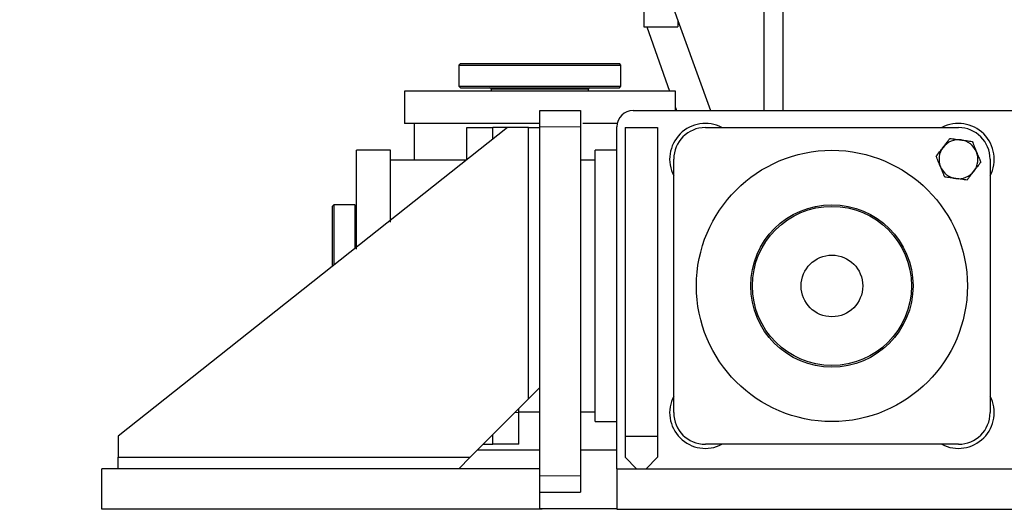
# Model space of a CAD drawing. Header units: inches. Extents: x 0 to 20790, y -12 to 14700.
# Tile 290 of 359: x 9380 to 9987, y 9139 to 9441. Entities that reach past the tile are written whole.
import ezdxf

# ---------------------------------------------------------------- set-up
doc = ezdxf.new("R2010")
doc.units = ezdxf.units.IN
for name, color, linetype, true_color in [('1', 7, 'Continuous', 0xffffff), ('204', 7, 'Continuous', 0xffffff), ('254', 7, 'Continuous', 0xffffff)]:
    doc.layers.add(name, color=color, linetype=linetype, true_color=true_color)
doc.styles.add('latin_extended', font='simplex.shx')
doc.dimstyles.get("Standard").update_dxf_attribs({"dimtxt": 0.18, "dimasz": 0.18, "dimexe": 0.18, "dimexo": 0.0625, "dimgap": 0.09, "dimtad": 0, "dimtih": 1, "dimtoh": 1, "dimdec": 4, "dimzin": 0, "dimdsep": 46, "dimtxsty": 'Standard', "dimcen": 0.09, "dimadec": 0, "dimazin": 0, "dimtfac": 1, "dimtdec": 4, "dimtofl": 0, "dimtmove": 0, "dimatfit": 3, "dimfxl": 1, "dimtolj": 1, "dimtzin": 0, "dimarcsym": 0})

# ---------------------------------------------------------------- blocks, each defined once
blk = doc.blocks.new('_U1')
at = {"layer": '254', "color": 3, "linetype": 'Continuous', "lineweight": 13, "transparency": 16777216}
for p, q in [((8877.69, 11804.32), (8877.69, 12602.96)), ((11619.46, 9174.46), (11619.46, 12602.96)), ((9000.19, 12567.96), (11496.96, 12567.96))]:
    blk.add_line(p, q, dxfattribs=at)
at = {"layer": '254', "color": 3, "transparency": 16777216}
for points in [[(9000.19, 12588.37), (9000.19, 12547.54), (8877.69, 12567.96)], [(11496.96, 12547.54), (11496.96, 12588.37), (11619.46, 12567.96)]]:
    blk.add_solid(points, dxfattribs=at)
at = {"layer": 'Defpoints', "color": 0, "transparency": 16777216}
for p in [(11619.46, 12567.96), (8877.69, 11769.32), (11619.46, 9139.46)]:
    blk.add_point(p, dxfattribs=at)
at = {"layer": '254', "color": 2, "lineweight": 13, "transparency": 16777216, "insert": (10032.74, 12751.71), "char_height": 122.5, "attachment_point": 1, "style": 'latin_extended'}
blk.add_mtext('\\A1;2742', dxfattribs=at)

msp = doc.modelspace()

# ---------------------------------------------------------------- linework, layer by layer
at = {"layer": '1', "color": 2, "linetype": 'Continuous', "lineweight": 25}
for p, q in [((9707.596, 9655.85), (9806.192, 9384.961)), ((9850.956, 9384.962), (9850.956, 9530.032)), ((9838.956, 9521.489), (9838.956, 9384.961)), ((9764.956, 9450.89), (9764.956, 9436.49)), ((9764.956, 9436.49), (9785.956, 9436.49)), ((9766.957, 9436.491), (9780.88, 9396.959)), ((9785.956, 9440.56), (9785.956, 9436.49)), ((9651.956, 9413.958), (9650.956, 9412.958)), ((9650.956, 9412.958), (9650.956, 9399.958)), ((9650.956, 9412.958), (9719.698, 9412.958)), ((9651.956, 9413.958), (9719.323, 9413.958)), ((9719.323, 9413.958), (9749.956, 9413.958)), ((9719.698, 9412.958), (9750.956, 9412.958)), ((9750.956, 9412.958), (9749.956, 9413.958)), ((9750.956, 9399.958), (9750.956, 9412.958)), ((9617.456, 9396.958), (9617.456, 9376.958)), ((9784.456, 9396.958), (9617.456, 9396.958)), ((9650.956, 9399.958), (9651.956, 9398.958)), ((9650.956, 9399.958), (9719.698, 9399.958)), ((9651.956, 9398.958), (9719.323, 9398.958)), ((9670.956, 9398.158), (9670.956, 9396.958)), ((9719.323, 9398.958), (9749.956, 9398.958)), ((9719.698, 9399.958), (9750.956, 9399.958)), ((9730.956, 9396.958), (9730.956, 9398.158)), ((9749.956, 9398.958), (9750.956, 9399.958)), ((9784.456, 9384.958), (9784.456, 9396.958)), ((9700.956, 9384.958), (9725.956, 9384.958)), ((9700.956, 9374.958), (9700.956, 9384.958)), ((9725.956, 9384.958), (9725.956, 9374.958)), ((9758.456, 9384.958), (10003.456, 9384.958)), ((9784.455, 9386.808), (9785.106, 9384.96)), ((9700.956, 9376.958), (9617.456, 9376.958)), ((9623.456, 9376.958), (9623.456, 9354.457)), ((9748.653, 9376.958), (9727.451, 9376.958)), ((9680.956, 9374.458), (9440.956, 9184.458)), ((9655.956, 9354.958), (9655.956, 9374.458)), ((9655.956, 9374.458), (9671.956, 9374.458)), ((9671.956, 9367.333), (9671.956, 9374.458)), ((9680.955, 9374.458), (9671.956, 9374.458)), ((9671.956, 9367.333), (9671.956, 9374.458)), ((9693.956, 9374.458), (9680.956, 9374.458)), ((9693.956, 9374.458), (9700.956, 9374.458)), ((9693.956, 9207.458), (9693.956, 9374.458)), ((9700.956, 9159.958), (9700.956, 9374.958)), ((9725.956, 9374.958), (9725.956, 9159.958)), ((9748.456, 9164.459), (9748.456, 9374.958)), ((9753.456, 9374.458), (9773.456, 9374.458)), ((9753.456, 9374.458), (9753.456, 9184.458)), ((9773.456, 9374.458), (9773.456, 9184.458)), ((9802.956, 9374.458), (9958.956, 9374.458)), ((9608.956, 9360.458), (9587.956, 9360.458)), ((9587.956, 9299.647), (9587.956, 9360.458)), ((9608.956, 9316.276), (9608.956, 9360.458)), ((9748.455, 9360.458), (9734.956, 9360.458)), ((9734.956, 9193.458), (9734.956, 9360.458)), ((9655.692, 9354.458), (9608.956, 9354.458)), ((9655.956, 9354.665), (9655.956, 9354.958)), ((9734.956, 9354.458), (9725.955, 9354.458)), ((9783.456, 9198.958), (9783.456, 9354.958)), ((9978.456, 9354.958), (9978.456, 9198.958)), ((9573.956, 9326.958), (9572.956, 9325.958)), ((9572.956, 9325.958), (9572.956, 9288.956)), ((9586.956, 9326.958), (9573.956, 9326.958)), ((9573.956, 9326.958), (9573.956, 9289.747)), ((9587.956, 9325.958), (9586.956, 9326.958)), ((9586.956, 9326.958), (9586.956, 9300.04)), ((9700.956, 9214.458), (9693.956, 9207.458)), ((9657.956, 9171.458), (9693.956, 9207.458)), ((9687.956, 9198.958), (9687.956, 9201.459)), ((9687.956, 9199.458), (9700.956, 9199.458)), ((9687.956, 9179.458), (9687.956, 9198.958)), ((9725.955, 9199.458), (9734.956, 9199.458)), ((9734.956, 9193.458), (9748.455, 9193.458)), ((9440.956, 9184.458), (9440.956, 9171.458)), ((9671.956, 9179.458), (9671.956, 9185.458)), ((9671.956, 9179.458), (9671.956, 9185.458)), ((9753.456, 9184.458), (9773.456, 9184.458)), ((9753.456, 9184.458), (9753.456, 9171.458)), ((9773.456, 9184.458), (9773.456, 9171.458)), ((9662.458, 9175.958), (9700.956, 9175.958)), ((9665.955, 9179.458), (9671.956, 9179.458)), ((9687.956, 9179.458), (9671.956, 9179.458)), ((9725.953, 9175.958), (9748.453, 9175.958)), ((9958.956, 9179.458), (9802.956, 9179.458)), ((9440.956, 9164.458), (9440.956, 9171.458)), ((9440.956, 9171.458), (9657.956, 9171.458)), ((9657.956, 9171.458), (9650.956, 9164.458)), ((9753.456, 9171.458), (9760.456, 9164.458)), ((9766.456, 9164.458), (9773.456, 9171.458)), ((9700.956, 9164.458), (9430.956, 9164.458)), ((9430.956, 9139.458), (9430.956, 9164.458)), ((9700.956, 9139.458), (9700.956, 9164.458)), ((9748.456, 9164.458), (10013.456, 9164.458)), ((9748.456, 9164.458), (9748.456, 9139.458)), ((9725.956, 9159.958), (9725.956, 9149.958)), ((9700.956, 9149.958), (9725.956, 9149.958)), ((9700.956, 9139.458), (9430.956, 9139.458)), ((9702.456, 9139.458), (9700.954, 9139.458)), ((9700.956, 9139.958), (9748.453, 9139.958)), ((9702.456, 9139.458), (9702.456, 9139.958)), ((9748.456, 9139.458), (10013.456, 9139.458))]:
    msp.add_line(p, q, dxfattribs=at)
at = {"layer": '1', "color": 110, "linetype": 'Continuous', "lineweight": 13}
for p, q in [((9670.956, 9398.158), (9712.201, 9398.158)), ((9712.201, 9398.158), (9730.956, 9398.158)), ((9700.956, 9374.958), (9725.956, 9374.958)), ((9655.956, 9354.958), (9656.324, 9354.958)), ((9687.956, 9198.958), (9685.455, 9198.958)), ((9700.956, 9159.958), (9725.956, 9159.958))]:
    msp.add_line(p, q, dxfattribs=at)
at = {"layer": '1', "color": 2, "linetype": 'Continuous', "lineweight": 25}
for radius in [83.5, 50, 49, 19]:
    msp.add_circle((9880.956, 9276.958), radius, dxfattribs=at)
for centre, radius, start, end in [((9670.156, 9398.158), 0.8, 0, 90), ((9731.756, 9398.158), 0.8, 90, 180), ((9758.456, 9374.958), 10, 90, 180), ((9802.956, 9354.958), 22, 62.423194, 207.576806), ((9958.956, 9354.958), 22, 332.423194, 117.576806), ((9802.956, 9354.958), 19.5, 90, 180), ((9958.956, 9354.958), 19.5, 0, 90), ((9802.956, 9198.958), 22, 152.423194, 297.576806), ((9958.956, 9198.958), 22, 242.423194, 27.576806), ((9802.956, 9198.958), 19.5, 180, 270), ((9958.956, 9198.958), 19.5, 270, 0)]:
    msp.add_arc(centre, radius, start, end, dxfattribs=at)
at = {"layer": '204', "color": 2, "linetype": 'Continuous', "lineweight": 25}
for start, end in [(82.448281, 142.448281), (22.448281, 82.448281), (142.448281, 202.448281), (322.448281, 22.448281), (202.448281, 262.448281), (262.448281, 322.448281)]:
    msp.add_arc((9958.956, 9354.958), 12, start, end, dxfattribs=at)
for points, knots in [([(9949.442, 9362.272), (9949.532, 9362.388), (9949.621, 9362.505), (9949.756, 9362.68), (9949.801, 9362.739), (9949.891, 9362.855), (9950.115, 9363.147), (9950.338, 9363.437), (9950.872, 9364.132), (9951.226, 9364.592), (9951.929, 9365.507), (9952.279, 9365.961), (9952.974, 9366.866), (9953.32, 9367.316), (9953.665, 9367.764)], [0, 0, 0, 0, 0.0625, 0.0625, 0.09375, 0.09375, 0.125, 0.25, 0.25, 0.5, 0.5, 0.75, 0.75, 1, 1, 1, 1]), ([(9953.665, 9367.764), (9954.788, 9367.615), (9955.92, 9367.465), (9957.635, 9367.238), (9958.21, 9367.162), (9959.366, 9367.008), (9959.948, 9366.931), (9960.533, 9366.854)], [0, 0, 0, 0, 0.5, 0.5, 0.75, 0.75, 1, 1, 1, 1]), ([(9960.533, 9366.854), (9960.678, 9366.834), (9960.824, 9366.815), (9961.044, 9366.786), (9961.117, 9366.776), (9961.263, 9366.757), (9961.627, 9366.709), (9961.991, 9366.66), (9962.859, 9366.545), (9963.435, 9366.469), (9964.578, 9366.317), (9965.147, 9366.242), (9966.278, 9366.092), (9966.84, 9366.017), (9967.401, 9365.943)], [0, 0, 0, 0, 0.0625, 0.0625, 0.09375, 0.09375, 0.125, 0.25, 0.25, 0.5, 0.5, 0.75, 0.75, 1, 1, 1, 1]), ([(9967.401, 9365.943), (9967.615, 9365.425), (9967.83, 9364.904), (9968.264, 9363.854), (9968.483, 9363.325), (9968.924, 9362.256), (9969.147, 9361.718), (9969.428, 9361.037), (9969.484, 9360.9), (9969.597, 9360.627), (9969.653, 9360.491), (9969.822, 9360.083), (9969.934, 9359.811), (9970.046, 9359.54)], [0, 0, 0, 0, 0.25, 0.25, 0.5, 0.5, 0.75, 0.75, 0.8125, 0.8125, 0.875, 0.875, 1, 1, 1, 1]), ([(9945.219, 9356.779), (9945.91, 9357.677), (9946.606, 9358.582), (9947.661, 9359.954), (9948.014, 9360.414), (9948.725, 9361.339), (9949.082, 9361.804), (9949.442, 9362.272)], [0, 0, 0, 0, 0.5, 0.5, 0.75, 0.75, 1, 1, 1, 1]), ([(9970.046, 9359.54), (9970.27, 9358.998), (9970.493, 9358.458), (9970.938, 9357.383), (9971.159, 9356.847), (9971.6, 9355.779), (9971.82, 9355.247), (9972.094, 9354.584), (9972.149, 9354.451), (9972.258, 9354.187), (9972.313, 9354.055), (9972.476, 9353.66), (9972.584, 9353.398), (9972.692, 9353.137)], [0, 0, 0, 0, 0.25, 0.25, 0.5, 0.5, 0.75, 0.75, 0.8125, 0.8125, 0.875, 0.875, 1, 1, 1, 1]), ([(9947.865, 9350.376), (9947.753, 9350.647), (9947.641, 9350.918), (9947.472, 9351.327), (9947.416, 9351.463), (9947.303, 9351.736), (9947.247, 9351.872), (9946.965, 9352.553), (9946.743, 9353.092), (9946.301, 9354.16), (9946.083, 9354.689), (9945.649, 9355.74), (9945.433, 9356.261), (9945.219, 9356.779)], [0, 0, 0, 0, 0.125, 0.125, 0.1875, 0.1875, 0.25, 0.25, 0.5, 0.5, 0.75, 0.75, 1, 1, 1, 1]), ([(9972.692, 9353.137), (9972.001, 9352.238), (9971.305, 9351.333), (9970.251, 9349.961), (9969.897, 9349.502), (9969.187, 9348.577), (9968.829, 9348.112), (9968.469, 9347.644)], [0, 0, 0, 0, 0.5, 0.5, 0.75, 0.75, 1, 1, 1, 1]), ([(9950.511, 9343.972), (9950.403, 9344.233), (9950.295, 9344.495), (9950.131, 9344.89), (9950.077, 9345.022), (9949.967, 9345.287), (9949.913, 9345.42), (9949.639, 9346.083), (9949.419, 9346.615), (9948.978, 9347.683), (9948.756, 9348.218), (9948.312, 9349.294), (9948.089, 9349.834), (9947.865, 9350.376)], [0, 0, 0, 0, 0.125, 0.125, 0.1875, 0.1875, 0.25, 0.25, 0.5, 0.5, 0.75, 0.75, 1, 1, 1, 1]), ([(9968.469, 9347.644), (9968.38, 9347.528), (9968.29, 9347.411), (9968.155, 9347.235), (9968.11, 9347.177), (9968.02, 9347.06), (9967.796, 9346.769), (9967.573, 9346.478), (9967.039, 9345.783), (9966.685, 9345.323), (9965.982, 9344.409), (9965.633, 9343.954), (9964.937, 9343.05), (9964.591, 9342.6), (9964.247, 9342.151)], [0, 0, 0, 0, 0.0625, 0.0625, 0.09375, 0.09375, 0.125, 0.25, 0.25, 0.5, 0.5, 0.75, 0.75, 1, 1, 1, 1]), ([(9957.379, 9343.062), (9957.233, 9343.081), (9957.087, 9343.101), (9956.868, 9343.13), (9956.795, 9343.139), (9956.649, 9343.159), (9956.284, 9343.207), (9955.921, 9343.255), (9955.052, 9343.37), (9954.477, 9343.447), (9953.333, 9343.598), (9952.765, 9343.674), (9951.634, 9343.823), (9951.071, 9343.898), (9950.511, 9343.972)], [0, 0, 0, 0, 0.0625, 0.0625, 0.09375, 0.09375, 0.125, 0.25, 0.25, 0.5, 0.5, 0.75, 0.75, 1, 1, 1, 1]), ([(9964.247, 9342.151), (9963.123, 9342.3), (9961.991, 9342.45), (9960.276, 9342.678), (9959.701, 9342.754), (9958.545, 9342.907), (9957.964, 9342.984), (9957.379, 9343.062)], [0, 0, 0, 0, 0.5, 0.5, 0.75, 0.75, 1, 1, 1, 1])]:
    msp.add_open_spline(points, degree=3, knots=knots, dxfattribs=at)

# ---------------------------------------------------------------- dimensions: what is measured, and where the dimension line sits
at = {"layer": '254', "color": 2, "linetype": 'Continuous', "lineweight": 13}
dim = msp.add_linear_dim(base=(11619.456, 12567.958), p1=(8877.686, 11769.315), p2=(11619.456, 9139.458), dimstyle='Standard', override={"dimscale": 35, "dimtxt": 3.5, "dimasz": 3.5, "dimexe": 1, "dimexo": 1, "dimgap": 1.75, "dimtad": 1, "dimtih": 1, "dimtoh": 0, "dimdec": 0, "dimlfac": 1, "dimzin": 8, "dimdsep": 46, "dimlunit": 2, "dimtxsty": 'latin_extended', "dimsah": 1, "dimse1": 0, "dimse2": 0, "dimsd1": 0, "dimsd2": 0, "dimclrd": 3, "dimclre": 3, "dimclrt": 2, "dimtol": 0, "dimtm": -0.1, "dimtfac": 0.714286, "dimtdec": 3, "dimtofl": 1, "dimtmove": 0, "dimtzin": 8, "dimlwd": 13, "dimlwe": 13}, dxfattribs=at)
dim.commit()
dim.dimension.update_dxf_attribs({"geometry": '_U1', "text_midpoint": (10248.571, 12567.958), "dimtype": 160})

doc.saveas('drawing.dxf')
